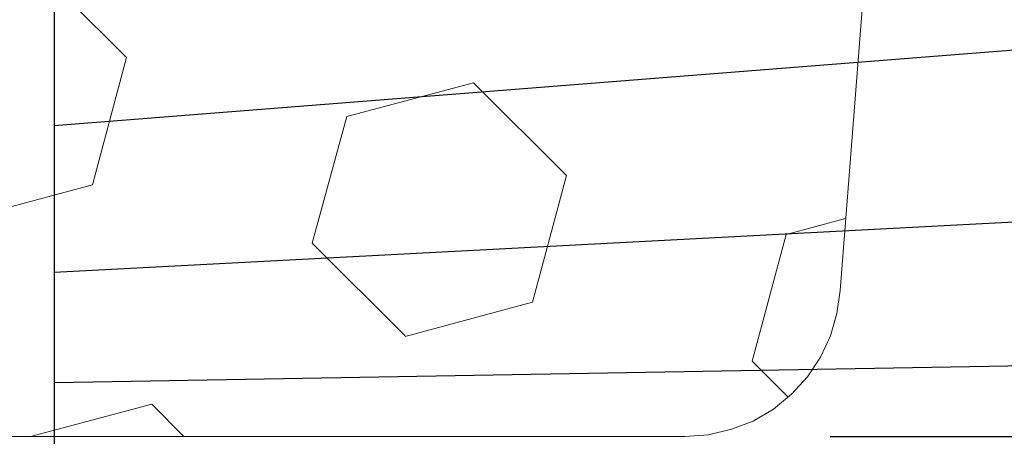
# Model space of a CAD drawing. Header units: centimetres. Extents: x -15121 to 30567, y -60641 to 0.
# Tile 504 of 656: x 1080.78 to 1080.9704, y -23150.4828 to -23150.4021. Entities that reach past the tile are written whole.
import ezdxf
from ezdxf.lldxf.tags import DXFTag

# ---------------------------------------------------------------- set-up
doc = ezdxf.new("R2010")
doc.units = ezdxf.units.CM
doc.header["$LTSCALE"] = 60
doc.layers.add('AIKA rzut sufitu wymiarowanie lobby', color=7, linetype='Continuous')
doc.layers.add('CrossSectionsGlass', color=4, linetype='Continuous')
doc.layers.add('MB-uszczelki_tworzywa', color=8, linetype='Continuous', lineweight=0)
doc.styles.add('wymiar', font='txt.shx', dxfattribs={"width": 0.6})
tags = doc.linetypes.add('KRE-DR', pattern=[0.1, 0.06, -0.04]).pattern_tags.tags
tags[6:7] = [DXFTag(74, 4), DXFTag(75, 0), DXFTag(340, '0'), DXFTag(46, 1.0), DXFTag(50, 0.0), DXFTag(44, 0.0), DXFTag(45, 0.0)]
tags[4:5] = [DXFTag(74, 4), DXFTag(75, 0), DXFTag(340, '0'), DXFTag(46, 1.0), DXFTag(50, 0.0), DXFTag(44, 0.0), DXFTag(45, 0.0)]
doc.dimstyles.new('Dwudziestka', dxfattribs={"dimtxt": 7, "dimasz": 0.7, "dimexe": 5, "dimexo": 0, "dimgap": 2.5, "dimtad": 1, "dimtoh": 1, "dimdec": 3, "dimrnd": 0.5, "dimdsep": 46, "dimtxsty": 'wymiar', "dimblk": 'znacznik', "dimcen": 0, "dimdle": 5, "dimse1": 1, "dimse2": 1, "dimclrd": 256, "dimclre": 256, "dimclrt": 256, "dimadec": 0, "dimazin": 0, "dimtfac": 0.4, "dimtdec": 3, "dimtix": 1, "dimtofl": 0, "dimtmove": 2, "dimatfit": 3, "dimldrblk": 'znacznik', "dimfxl": 1, "dimtolj": 1, "dimarcsym": 0})

# ---------------------------------------------------------------- blocks, each defined once
blk = doc.blocks.new('120518', base_point=(5.2817, 995.21796))
at = {"layer": 'MB-uszczelki_tworzywa'}
for p, q in [((1.5338, 995.21795), (1.59613, 995.15563)), ((1.59613, 995.15563), (1.83064, 995.21795)), ((0.36549, 995.1419), (0.43521, 995.07218)), ((0.43521, 995.07218), (0.36972, 994.82711)), ((1.10599, 995.02464), (0.85986, 994.95809)), ((1.28556, 994.84401), (1.10599, 995.02359)), ((0.85986, 994.95809), (0.79437, 994.71302)), ((1.21902, 994.59894), (1.28556, 994.84401)), ((0.36972, 994.82711), (0.25458, 994.79647)), ((1.95528, 994.79647), (1.71021, 994.73098)), ((1.71021, 994.73098), (1.64472, 994.48485)), ((0.79437, 994.71302), (0.97394, 994.53344)), ((0.97394, 994.53344), (1.21902, 994.59894)), ((1.64472, 994.48485), (1.8243, 994.30528))]:
    blk.add_line(p, q, dxfattribs=at)
at = {"layer": 'MB-uszczelki_tworzywa', "flags": 128}
for points in [[(0.47535, 995.20422), (0.4331, 995.18837), (0.39401, 995.16514), (0.35916, 995.13661), (0.32852, 995.10281), (0.30317, 995.06478), (0.28416, 995.02359), (0.27148, 994.98028), (0.26514, 994.93591), (0, 991.53555), (0.00106, 991.48696), (0.01056, 991.43837), (0.02641, 991.39295), (0.0507, 991.35069), (0.08134, 991.31267), (0.11725, 991.27992), (0.15845, 991.25351), (0.20387, 991.2345), (0.25035, 991.22182), (0.3, 991.21865), (1.55176, 991.21865), (2.35986, 991.31795), (3.98134, 991.31795)], [(9.99825, 995.21795), (0.56514, 995.21795), (0.51972, 995.21478), (0.47535, 995.20422)]]:
    blk.add_lwpolyline(points, dxfattribs=at)
blk = doc.blocks.new('znacznik')
at = {"color": 0}
for points in [[(0, -5), (0, 5)], [(-4, 0), (4, 0)]]:
    blk.add_lwpolyline(points, dxfattribs=at)
at = {"color": 1}
blk.add_lwpolyline([(-2.12132, -2.12132), (2.12132, 2.12132)], dxfattribs=at)
blk = doc.blocks.new('*D7253')
at = {"layer": 'AIKA rzut sufitu wymiarowanie lobby', "lineweight": -2, "transparency": 16777216}
blk.add_line((970.46844, -23167.85278), (1342.58803, -23167.85278), dxfattribs=at)
at = {"layer": 'Defpoints', "color": 0, "transparency": 16777216}
for p in [(969.76844, -23147.52154), (1343.28803, -23147.52154), (1343.28803, -23167.85278)]:
    blk.add_point(p, dxfattribs=at)
at = {"layer": 'AIKA rzut sufitu wymiarowanie lobby', "lineweight": -2, "transparency": 16777216, "xscale": 0.7, "yscale": 0.7, "zscale": 0.7, "rotation": 180}
blk.add_blockref('znacznik', (969.76844, -23167.85278), dxfattribs=at)
at = {"layer": 'AIKA rzut sufitu wymiarowanie lobby', "lineweight": -2, "transparency": 16777216, "xscale": 0.7, "yscale": 0.7, "zscale": 0.7}
blk.add_blockref('znacznik', (1343.28803, -23167.85278), dxfattribs=at)
at = {"layer": 'AIKA rzut sufitu wymiarowanie lobby', "transparency": 16777216, "insert": (1156.52823, -23161.85278), "char_height": 7, "attachment_point": 5, "style": 'wymiar'}
blk.add_mtext('\\A1;373.5', dxfattribs=at)

msp = doc.modelspace()

# ---------------------------------------------------------------- linework, layer by layer
at = {"color": 253}
msp.add_line((1080.93671, -23150.48278), (1152.527, -23150.48278), dxfattribs=at)
at = {"layer": 'CrossSectionsGlass', "color": 8, "linetype": 'KRE-DR', "ltscale": 0.2}
for p, q in [((1080.78671, -23150.42259), (1081.60715, -23150.35802)), ((1080.78671, -23150.45099), (1081.60671, -23150.40802)), ((1080.78684, -23150.47233), (1081.60671, -23150.45802))]:
    msp.add_line(p, q, dxfattribs=at)
at = {"layer": 'CrossSectionsGlass', "color": 8, "linetype": 'KRE-DR', "ltscale": 0.2, "flags": 128}
msp.add_lwpolyline([(1080.78671, -23150.15212), (1080.78671, -23150.82212), (1080.70671, -23150.82212), (1080.70671, -23150.15212), (1080.78671, -23150.15212)], dxfattribs=at)

# ---------------------------------------------------------------- block references
at = {"xscale": 0.1, "yscale": 0.1, "zscale": 0.1, "rotation": 180.0000000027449}
msp.add_blockref('120518', (1080.437, -23150.48278), dxfattribs=at)

# ---------------------------------------------------------------- dimensions: what is measured, and where the dimension line sits
at = {"layer": 'AIKA rzut sufitu wymiarowanie lobby', "color": 2}
dim = msp.add_linear_dim(base=(1343.28803, -23167.85278), p1=(969.76844, -23147.52154), p2=(1343.28803, -23147.52154), dimstyle='Dwudziestka', dxfattribs=at)
dim.commit()
dim.dimension.update_dxf_attribs({"geometry": '*D7253', "text_midpoint": (1156.52823, -23161.85278)})

doc.saveas('drawing.dxf')
